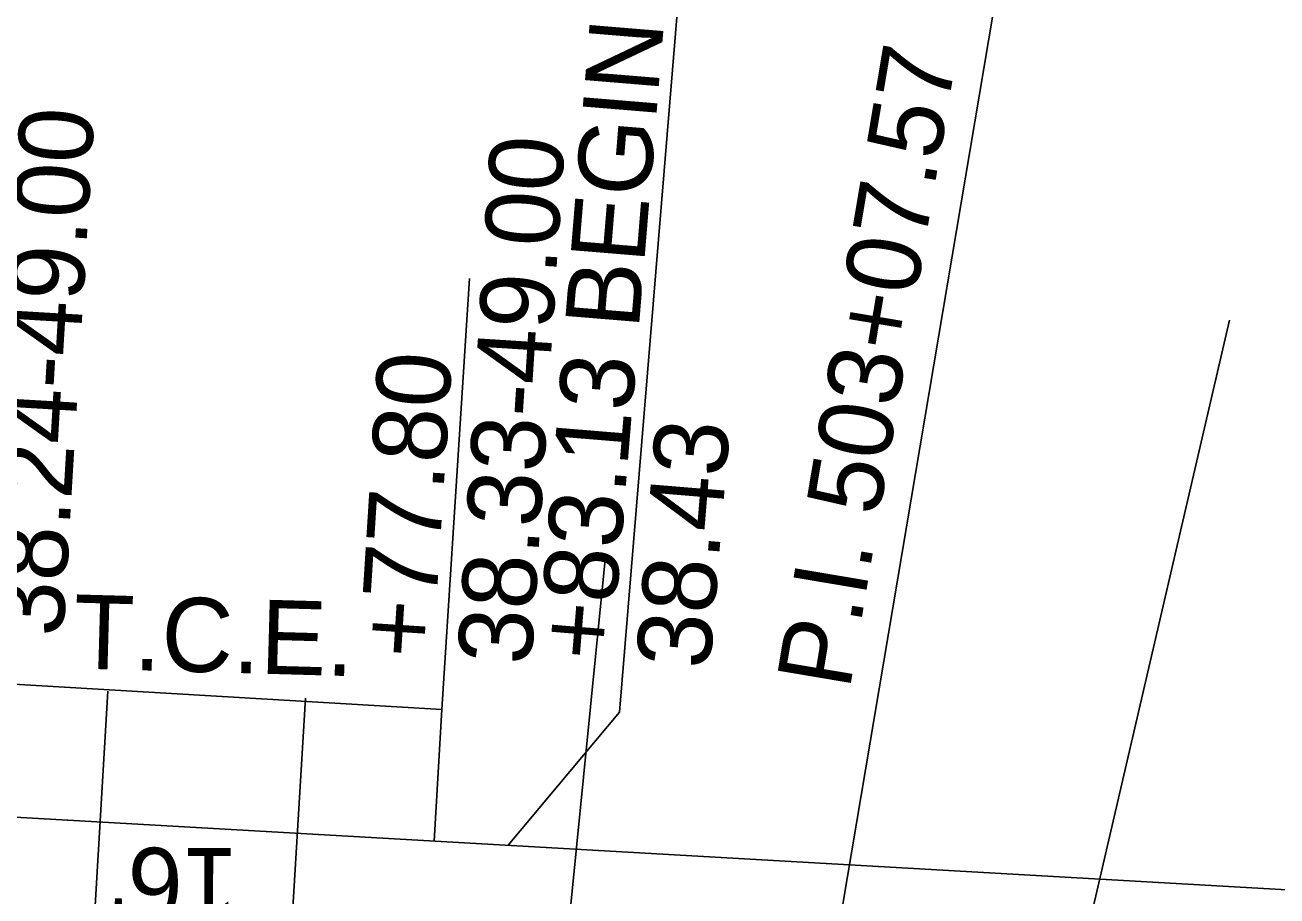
# Model space of a CAD drawing. Extents: x -70 to 701944, y -4 to 666871.
# Drawn here: x 664006.1 to 664107.6, y 656789.4 to 656860 of the extents above; entities that cross this region are included whole.
import ezdxf

# ---------------------------------------------------------------- set-up
doc = ezdxf.new("R2010")
doc.units = 0
for name, color, linetype in [('R_Detour', 7, 'Continuous'), ('R_Drive', 7, 'Continuous'), ('R_Horz Alg Annot', 7, 'Continuous'), ('R_ROW', 7, 'Continuous'), ('R_ROW Annot', 7, 'Continuous'), ('R_Temp Easement', 7, 'Continuous'), ('R_Temp Easement Annot', 7, 'Continuous')]:
    doc.layers.add(name, color=color, linetype=linetype)

msp = doc.modelspace()

# ---------------------------------------------------------------- linework, layer by layer
at = {"layer": 'R_Detour'}
for p, q in [((664103.75, 656836.06), (664083.46, 656748.74)), ((664053.14, 656816.66), (664046.98, 656754.77))]:
    msp.add_line(p, q, dxfattribs=at)
at = {"layer": 'R_Drive'}
for p, q in [((664011.8, 656788.14), (664012.86, 656805.99)), ((664027.79, 656787.52), (664028.86, 656805.44))]:
    msp.add_line(p, q, dxfattribs=at)
at = {"layer": 'R_Horz Alg Annot'}
msp.add_lwpolyline([(664066.52, 656753.83), (664086.78, 656873.93)], dxfattribs=at)
at = {"layer": 'R_ROW'}
msp.add_lwpolyline([(664304.96, 657008.59), (664269.22, 656875.05), (664229.69, 656826.98), (664172.91, 656800.84), (664112.65, 656789.66), (663906.51, 656801.43), (663861.11, 656796.12)], dxfattribs=at)
at = {"layer": 'R_ROW Annot'}
msp.add_lwpolyline([(664045.28, 656793.51), (664054.32, 656804.29), (664061.33, 656889.43)], dxfattribs=at)
at = {"layer": 'R_Temp Easement'}
for p, q in [((664039.92, 656804.5), (664001.99, 656806.76)), ((664039.29, 656793.85), (664039.92, 656804.5))]:
    msp.add_line(p, q, dxfattribs=at)
at = {"layer": 'R_Temp Easement Annot'}
msp.add_lwpolyline([(664039.92, 656804.5), (664042.15, 656839.43)], dxfattribs=at)

# ---------------------------------------------------------------- texts
at = {"layer": 'R_Drive'}
msp.add_text("16'", height=6, rotation=179.7886, dxfattribs=at).set_placement((664023.41, 656793.28))
at = {"layer": 'R_Horz Alg Annot'}
msp.add_text('P.I. 503+07.57', height=6, rotation=80.4267, dxfattribs=at).set_placement((664072.95, 656806.01))
at = {"layer": 'R_ROW Annot'}
for s, p in [('+83.13 BEGIN C/A', (664053.65, 656808.35)), ('38.43', (664061.62, 656807.7))]:
    msp.add_text(s, height=6, rotation=85.2906, dxfattribs=at).set_placement(p)
at = {"layer": 'R_Temp Easement Annot'}
for s, rotation, p in [('38.24-49.00', 86.5917, (664009.22, 656810.34)), ('38.33-49.00', 86.3565, (664047.16, 656808.05)), ('+77.80', 86.3565, (664039.18, 656808.56)), ('T.C.E.', 358.4064, (664010, 656807.84))]:
    msp.add_text(s, height=6, rotation=rotation, dxfattribs=at).set_placement(p)

doc.saveas('drawing.dxf')
